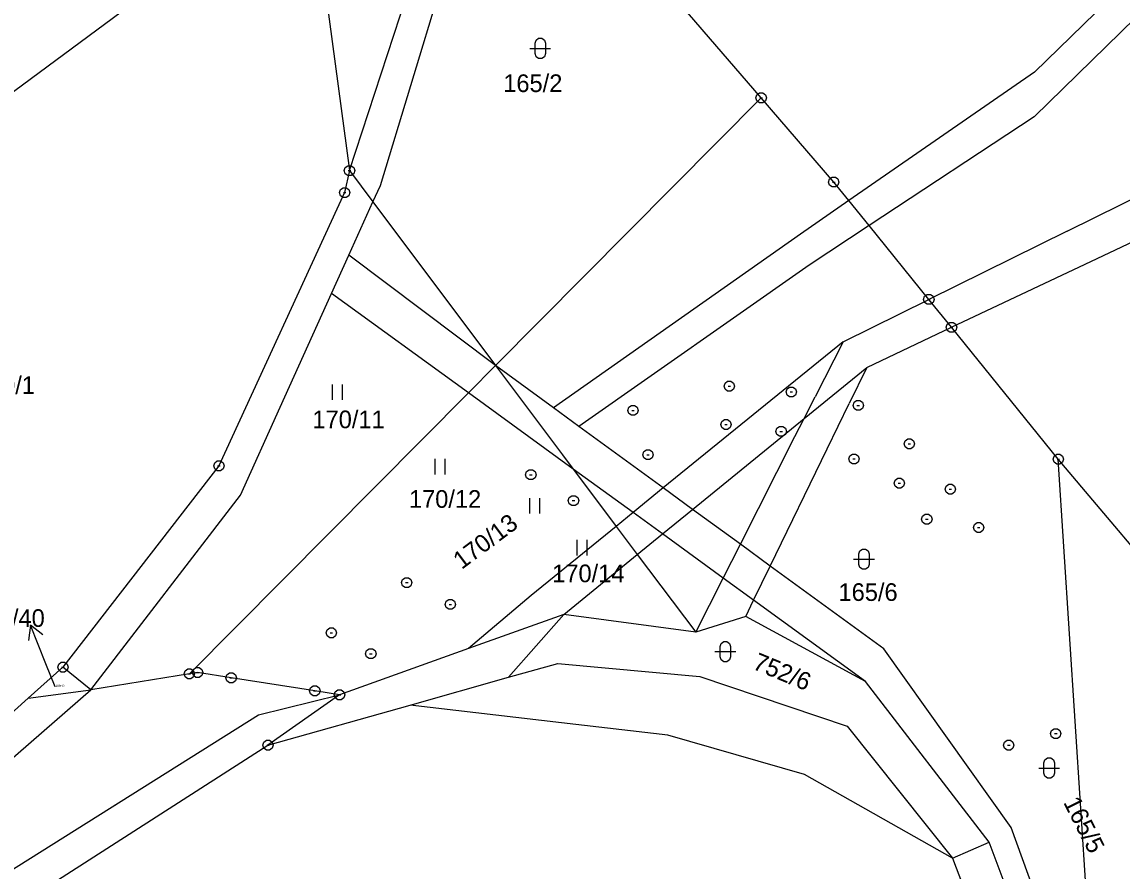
# Model space of a CAD drawing. Extents: x -694465 to -690527, y -983694 to -978978.
# Drawn here: x -692954.4 to -692848.6, y -980413.3 to -980331.6 of the extents above; entities that cross this region are included whole.
import ezdxf

# ---------------------------------------------------------------- set-up
doc = ezdxf.new("R2010")
doc.units = 0
for name, color, linetype in [('Vrstva 1', 7, 'Continuous'), ('Vrstva 16', 7, 'Continuous'), ('Vrstva 18', 7, 'Continuous'), ('Vrstva 24', 7, 'Continuous'), ('Vrstva 25', 7, 'Continuous'), ('Vrstva 29', 7, 'Continuous')]:
    doc.layers.add(name, color=color, linetype=linetype)

msp = doc.modelspace()

# ---------------------------------------------------------------- linework, layer by layer
at = {"layer": 'Vrstva 1'}
msp.add_line((-692851.061, -980429.741), (-692854.7, -980373.68), dxfattribs=at)
for points in [[(-692816.527, -980283.104), (-692818.507, -980286.677), (-692840.561, -980320.425), (-692856.992, -980336.434), (-692874.842, -980348.799)], [(-692814.441, -980285.97), (-692821.573, -980297.451), (-692837.573, -980321.68), (-692857.031, -980340.718), (-692872.9, -980351.197)], [(-692883.27, -980338.9), (-692916.7, -980300.11)], [(-692920.608, -980348.917), (-692919.894, -980347.336), (-692914.054, -980328.053), (-692924.88, -980304.24)], [(-692926.72, -980317.23), (-692988.97, -980363.32)], [(-692926.72, -980317.23), (-692922.86, -980345.91)], [(-692922.86, -980345.91), (-692917.39, -980329.11)], [(-692853.84, -980351.73), (-692819.91, -980334.97)], [(-692883.27, -980338.9), (-692908.82, -980364.66)], [(-692876.29, -980347.01), (-692883.27, -980338.9)], [(-692852.1, -980354.9), (-692818.2, -980338.86)], [(-692922.86, -980345.91), (-692923.33, -980348.03)], [(-692922.86, -980345.91), (-692920.608, -980348.917)], [(-692874.842, -980348.799), (-692876.29, -980347.01)], [(-692923.33, -980348.03), (-692935.42, -980374.32)], [(-692874.842, -980348.799), (-692879.478, -980352.01)], [(-692872.9, -980351.197), (-692874.842, -980348.799)], [(-692922.922, -980354.038), (-692920.608, -980348.917)], [(-692920.608, -980348.917), (-692908.82, -980364.66)], [(-692879.478, -980352.01), (-692903.227, -980368.746)], [(-692872.9, -980351.197), (-692878.652, -980354.996)], [(-692867.15, -980358.3), (-692872.9, -980351.197)], [(-692853.84, -980351.73), (-692867.15, -980358.3)], [(-692924.585, -980357.72), (-692922.922, -980354.038)], [(-692908.82, -980364.66), (-692922.922, -980354.038)], [(-692878.652, -980354.996), (-692900.796, -980370.522)], [(-692864.97, -980360.99), (-692852.1, -980354.9)], [(-692947.73, -980395.89), (-692933.326, -980377.137), (-692929.53, -980368.664), (-692924.585, -980357.72)], [(-692911.431, -980367.293), (-692924.585, -980357.72)], [(-692875.4, -980362.38), (-692867.15, -980358.3)], [(-692864.97, -980360.99), (-692867.15, -980358.3)], [(-692873.12, -980364.85), (-692864.97, -980360.99)], [(-692854.7, -980373.68), (-692864.97, -980360.99)], [(-692875.4, -980362.38), (-692892.682, -980376.451)], [(-692875.4, -980362.38), (-692878.08, -980367.67)], [(-692908.82, -980364.66), (-692911.431, -980367.293)], [(-692908.82, -980364.66), (-692902.38, -980373.25)], [(-692903.227, -980368.746), (-692908.82, -980364.66)], [(-692879.138, -980369.759), (-692873.12, -980364.85)], [(-692873.12, -980364.85), (-692874.81, -980368.33)], [(-692911.431, -980367.293), (-692938.26, -980394.34)], [(-692901.342, -980374.636), (-692911.431, -980367.293)], [(-692879.138, -980369.759), (-692878.08, -980367.67)], [(-692900.796, -980370.522), (-692903.227, -980368.746)], [(-692876.92, -980372.68), (-692874.81, -980368.33)], [(-692889.865, -980378.509), (-692879.138, -980369.759)], [(-692880.02, -980371.5), (-692879.138, -980369.759)], [(-692892.682, -980376.451), (-692900.796, -980370.522)], [(-692885.273, -980381.864), (-692880.02, -980371.5)], [(-692882.395, -980383.966), (-692876.92, -980372.68)], [(-692902.38, -980373.25), (-692901.342, -980374.636)], [(-692817.32, -980417.95), (-692854.7, -980373.68)], [(-692935.42, -980374.32), (-692950.42, -980393.69)], [(-692901.342, -980374.636), (-692899.78, -980376.72)], [(-692895.592, -980378.82), (-692901.342, -980374.636)], [(-692899.78, -980376.72), (-692897.215, -980380.142)], [(-692892.682, -980376.451), (-692895.592, -980378.82)], [(-692889.865, -980378.509), (-692892.682, -980376.451)], [(-692895.592, -980378.82), (-692897.215, -980380.142)], [(-692892.767, -980380.876), (-692895.592, -980378.82)], [(-692892.767, -980380.876), (-692889.865, -980378.509)], [(-692885.273, -980381.864), (-692889.865, -980378.509)], [(-692897.215, -980380.142), (-692905.392, -980386.799), (-692911.429, -980391.908)], [(-692897.215, -980380.142), (-692895.185, -980382.849)], [(-692895.185, -980382.849), (-692892.767, -980380.876)], [(-692886.927, -980385.126), (-692892.767, -980380.876)], [(-692886.927, -980385.126), (-692885.273, -980381.864)], [(-692882.395, -980383.966), (-692885.273, -980381.864)], [(-692902.26, -980388.62), (-692895.185, -980382.849)], [(-692895.185, -980382.849), (-692889.57, -980390.34)], [(-692883.994, -980387.261), (-692882.395, -980383.966)], [(-692851.061, -980429.741), (-692853.102, -980426.074), (-692859.234, -980409.128), (-692871.479, -980391.942), (-692882.395, -980383.966)], [(-692889.57, -980390.34), (-692886.927, -980385.126)], [(-692883.994, -980387.261), (-692886.927, -980385.126)], [(-692884.75, -980388.82), (-692883.994, -980387.261)], [(-692873.25, -980395.08), (-692883.994, -980387.261)], [(-692902.26, -980388.62), (-692911.429, -980391.908)], [(-692907.568, -980394.67), (-692902.26, -980388.62)], [(-692889.57, -980390.34), (-692902.26, -980388.62)], [(-692884.75, -980388.82), (-692889.57, -980390.34)], [(-692873.25, -980395.08), (-692884.75, -980388.82)], [(-692911.429, -980391.908), (-692923.82, -980396.35)], [(-692950.42, -980393.69), (-692953.75, -980396.69)], [(-692947.73, -980395.89), (-692950.42, -980393.69)], [(-692938.26, -980394.34), (-692947.73, -980395.89)], [(-692937.47, -980394.21), (-692938.26, -980394.34)], [(-692934.24, -980394.72), (-692937.47, -980394.21)], [(-692907.568, -980394.67), (-692902.82, -980393.33)], [(-692902.82, -980393.33), (-692889.16, -980394.59)], [(-692926.19, -980395.98), (-692934.24, -980394.72)], [(-692917.016, -980397.337), (-692907.568, -980394.67)], [(-692889.16, -980394.59), (-692875, -980399.37)], [(-692861.34, -980410.55), (-692873.25, -980395.08)], [(-692976.958, -980424.551), (-692975.06, -980423.919), (-692959.168, -980415.591), (-692931.602, -980398.283), (-692923.82, -980396.35)], [(-692965.25, -980411.12), (-692947.73, -980395.89)], [(-692953.75, -980396.69), (-692947.73, -980395.89)], [(-692923.82, -980396.35), (-692930.7, -980401.2)], [(-692923.82, -980396.35), (-692926.19, -980395.98)], [(-692953.75, -980396.69), (-692966.89, -980408.53)], [(-692930.7, -980401.2), (-692917.016, -980397.337)], [(-692864.88, -980412.09), (-692879.113, -980404.026), (-692892.253, -980400.23), (-692902.472, -980399.063), (-692917.016, -980397.337)], [(-692875, -980399.37), (-692864.88, -980412.09)], [(-692952.2, -980415.01), (-692930.7, -980401.2)], [(-692864.88, -980412.09), (-692861.34, -980410.55)], [(-692854.82, -980428), (-692861.34, -980410.55)], [(-692864.88, -980412.09), (-692858.44, -980429.06)]]:
    msp.add_lwpolyline(points, dxfattribs=at)
at = {"layer": 'Vrstva 16'}
msp.add_line((-692951.17, -980395.59), (-692952.05, -980393.36), dxfattribs=at)
at = {"layer": 'Vrstva 24'}
for points in [[(-692883.116, -980338.424), (-692882.866, -980338.606), (-692882.77, -980338.9), (-692882.866, -980339.194), (-692883.116, -980339.376), (-692883.424, -980339.376), (-692883.674, -980339.194), (-692883.77, -980338.9), (-692883.674, -980338.606), (-692883.424, -980338.424)], [(-692883.116, -980338.424), (-692882.866, -980338.606), (-692882.77, -980338.9), (-692882.866, -980339.194), (-692883.116, -980339.376), (-692883.424, -980339.376), (-692883.674, -980339.194), (-692883.77, -980338.9), (-692883.674, -980338.606), (-692883.424, -980338.424)], [(-692883.116, -980338.424), (-692882.866, -980338.606), (-692882.77, -980338.9), (-692882.866, -980339.194), (-692883.116, -980339.376), (-692883.424, -980339.376), (-692883.674, -980339.194), (-692883.77, -980338.9), (-692883.674, -980338.606), (-692883.424, -980338.424)], [(-692883.116, -980338.424), (-692882.866, -980338.606), (-692882.77, -980338.9), (-692882.866, -980339.194), (-692883.116, -980339.376), (-692883.424, -980339.376), (-692883.674, -980339.194), (-692883.77, -980338.9), (-692883.674, -980338.606), (-692883.424, -980338.424)], [(-692922.706, -980345.434), (-692922.456, -980345.616), (-692922.36, -980345.91), (-692922.456, -980346.204), (-692922.706, -980346.386), (-692923.014, -980346.386), (-692923.264, -980346.204), (-692923.36, -980345.91), (-692923.264, -980345.616), (-692923.014, -980345.434)], [(-692876.136, -980346.534), (-692875.886, -980346.716), (-692875.79, -980347.01), (-692875.886, -980347.304), (-692876.136, -980347.486), (-692876.444, -980347.486), (-692876.694, -980347.304), (-692876.79, -980347.01), (-692876.694, -980346.716), (-692876.444, -980346.534)], [(-692876.136, -980346.534), (-692875.886, -980346.716), (-692875.79, -980347.01), (-692875.886, -980347.304), (-692876.136, -980347.486), (-692876.444, -980347.486), (-692876.694, -980347.304), (-692876.79, -980347.01), (-692876.694, -980346.716), (-692876.444, -980346.534)], [(-692876.136, -980346.534), (-692875.886, -980346.716), (-692875.79, -980347.01), (-692875.886, -980347.304), (-692876.136, -980347.486), (-692876.444, -980347.486), (-692876.694, -980347.304), (-692876.79, -980347.01), (-692876.694, -980346.716), (-692876.444, -980346.534)], [(-692876.136, -980346.534), (-692875.886, -980346.716), (-692875.79, -980347.01), (-692875.886, -980347.304), (-692876.136, -980347.486), (-692876.444, -980347.486), (-692876.694, -980347.304), (-692876.79, -980347.01), (-692876.694, -980346.716), (-692876.444, -980346.534)], [(-692923.176, -980347.554), (-692922.926, -980347.736), (-692922.83, -980348.03), (-692922.926, -980348.324), (-692923.176, -980348.506), (-692923.484, -980348.506), (-692923.734, -980348.324), (-692923.83, -980348.03), (-692923.734, -980347.736), (-692923.484, -980347.554)], [(-692866.996, -980357.824), (-692866.746, -980358.006), (-692866.65, -980358.3), (-692866.746, -980358.594), (-692866.996, -980358.776), (-692867.304, -980358.776), (-692867.554, -980358.594), (-692867.65, -980358.3), (-692867.554, -980358.006), (-692867.304, -980357.824)], [(-692866.996, -980357.824), (-692866.746, -980358.006), (-692866.65, -980358.3), (-692866.746, -980358.594), (-692866.996, -980358.776), (-692867.304, -980358.776), (-692867.554, -980358.594), (-692867.65, -980358.3), (-692867.554, -980358.006), (-692867.304, -980357.824)], [(-692864.816, -980360.514), (-692864.566, -980360.696), (-692864.47, -980360.99), (-692864.566, -980361.284), (-692864.816, -980361.466), (-692865.124, -980361.466), (-692865.374, -980361.284), (-692865.47, -980360.99), (-692865.374, -980360.696), (-692865.124, -980360.514)], [(-692864.816, -980360.514), (-692864.566, -980360.696), (-692864.47, -980360.99), (-692864.566, -980361.284), (-692864.816, -980361.466), (-692865.124, -980361.466), (-692865.374, -980361.284), (-692865.47, -980360.99), (-692865.374, -980360.696), (-692865.124, -980360.514)], [(-692886.186, -980366.174), (-692885.936, -980366.356), (-692885.84, -980366.65), (-692885.936, -980366.944), (-692886.186, -980367.126), (-692886.494, -980367.126), (-692886.744, -980366.944), (-692886.84, -980366.65), (-692886.744, -980366.356), (-692886.494, -980366.174)], [(-692880.226, -980366.734), (-692879.976, -980366.916), (-692879.88, -980367.21), (-692879.976, -980367.504), (-692880.226, -980367.686), (-692880.534, -980367.686), (-692880.784, -980367.504), (-692880.88, -980367.21), (-692880.784, -980366.916), (-692880.534, -980366.734)], [(-692895.446, -980368.504), (-692895.196, -980368.686), (-692895.1, -980368.98), (-692895.196, -980369.274), (-692895.446, -980369.456), (-692895.754, -980369.456), (-692896.004, -980369.274), (-692896.1, -980368.98), (-692896.004, -980368.686), (-692895.754, -980368.504)], [(-692873.786, -980368.024), (-692873.536, -980368.206), (-692873.44, -980368.5), (-692873.536, -980368.794), (-692873.786, -980368.976), (-692874.094, -980368.976), (-692874.344, -980368.794), (-692874.44, -980368.5), (-692874.344, -980368.206), (-692874.094, -980368.024)], [(-692886.506, -980369.874), (-692886.256, -980370.056), (-692886.16, -980370.35), (-692886.256, -980370.644), (-692886.506, -980370.826), (-692886.814, -980370.826), (-692887.064, -980370.644), (-692887.16, -980370.35), (-692887.064, -980370.056), (-692886.814, -980369.874)], [(-692881.196, -980370.524), (-692880.946, -980370.706), (-692880.85, -980371), (-692880.946, -980371.294), (-692881.196, -980371.476), (-692881.504, -980371.476), (-692881.754, -980371.294), (-692881.85, -980371), (-692881.754, -980370.706), (-692881.504, -980370.524)], [(-692868.876, -980371.734), (-692868.626, -980371.916), (-692868.53, -980372.21), (-692868.626, -980372.504), (-692868.876, -980372.686), (-692869.184, -980372.686), (-692869.434, -980372.504), (-692869.53, -980372.21), (-692869.434, -980371.916), (-692869.184, -980371.734)], [(-692893.996, -980372.774), (-692893.746, -980372.956), (-692893.65, -980373.25), (-692893.746, -980373.544), (-692893.996, -980373.726), (-692894.304, -980373.726), (-692894.554, -980373.544), (-692894.65, -980373.25), (-692894.554, -980372.956), (-692894.304, -980372.774)], [(-692874.186, -980373.184), (-692873.936, -980373.366), (-692873.84, -980373.66), (-692873.936, -980373.954), (-692874.186, -980374.136), (-692874.494, -980374.136), (-692874.744, -980373.954), (-692874.84, -980373.66), (-692874.744, -980373.366), (-692874.494, -980373.184)], [(-692935.266, -980373.844), (-692935.016, -980374.026), (-692934.92, -980374.32), (-692935.016, -980374.614), (-692935.266, -980374.796), (-692935.574, -980374.796), (-692935.824, -980374.614), (-692935.92, -980374.32), (-692935.824, -980374.026), (-692935.574, -980373.844)], [(-692854.546, -980373.204), (-692854.296, -980373.386), (-692854.2, -980373.68), (-692854.296, -980373.974), (-692854.546, -980374.156), (-692854.854, -980374.156), (-692855.104, -980373.974), (-692855.2, -980373.68), (-692855.104, -980373.386), (-692854.854, -980373.204)], [(-692854.546, -980373.204), (-692854.296, -980373.386), (-692854.2, -980373.68), (-692854.296, -980373.974), (-692854.546, -980374.156), (-692854.854, -980374.156), (-692855.104, -980373.974), (-692855.2, -980373.68), (-692855.104, -980373.386), (-692854.854, -980373.204)], [(-692854.546, -980373.204), (-692854.296, -980373.386), (-692854.2, -980373.68), (-692854.296, -980373.974), (-692854.546, -980374.156), (-692854.854, -980374.156), (-692855.104, -980373.974), (-692855.2, -980373.68), (-692855.104, -980373.386), (-692854.854, -980373.204)], [(-692854.546, -980373.204), (-692854.296, -980373.386), (-692854.2, -980373.68), (-692854.296, -980373.974), (-692854.546, -980374.156), (-692854.854, -980374.156), (-692855.104, -980373.974), (-692855.2, -980373.68), (-692855.104, -980373.386), (-692854.854, -980373.204)], [(-692905.266, -980374.694), (-692905.016, -980374.876), (-692904.92, -980375.17), (-692905.016, -980375.464), (-692905.266, -980375.646), (-692905.574, -980375.646), (-692905.824, -980375.464), (-692905.92, -980375.17), (-692905.824, -980374.876), (-692905.574, -980374.694)], [(-692869.836, -980375.514), (-692869.586, -980375.696), (-692869.49, -980375.99), (-692869.586, -980376.284), (-692869.836, -980376.466), (-692870.144, -980376.466), (-692870.394, -980376.284), (-692870.49, -980375.99), (-692870.394, -980375.696), (-692870.144, -980375.514)], [(-692864.926, -980376.084), (-692864.676, -980376.266), (-692864.58, -980376.56), (-692864.676, -980376.854), (-692864.926, -980377.036), (-692865.234, -980377.036), (-692865.484, -980376.854), (-692865.58, -980376.56), (-692865.484, -980376.266), (-692865.234, -980376.084)], [(-692901.166, -980377.194), (-692900.916, -980377.376), (-692900.82, -980377.67), (-692900.916, -980377.964), (-692901.166, -980378.146), (-692901.474, -980378.146), (-692901.724, -980377.964), (-692901.82, -980377.67), (-692901.724, -980377.376), (-692901.474, -980377.194)], [(-692867.186, -980378.984), (-692866.936, -980379.166), (-692866.84, -980379.46), (-692866.936, -980379.754), (-692867.186, -980379.936), (-692867.494, -980379.936), (-692867.744, -980379.754), (-692867.84, -980379.46), (-692867.744, -980379.166), (-692867.494, -980378.984)], [(-692862.206, -980379.784), (-692861.956, -980379.966), (-692861.86, -980380.26), (-692861.956, -980380.554), (-692862.206, -980380.736), (-692862.514, -980380.736), (-692862.764, -980380.554), (-692862.86, -980380.26), (-692862.764, -980379.966), (-692862.514, -980379.784)], [(-692917.196, -980385.084), (-692916.946, -980385.266), (-692916.85, -980385.56), (-692916.946, -980385.854), (-692917.196, -980386.036), (-692917.504, -980386.036), (-692917.754, -980385.854), (-692917.85, -980385.56), (-692917.754, -980385.266), (-692917.504, -980385.084)], [(-692913.006, -980387.174), (-692912.756, -980387.356), (-692912.66, -980387.65), (-692912.756, -980387.944), (-692913.006, -980388.126), (-692913.314, -980388.126), (-692913.564, -980387.944), (-692913.66, -980387.65), (-692913.564, -980387.356), (-692913.314, -980387.174)], [(-692924.446, -980389.914), (-692924.196, -980390.096), (-692924.1, -980390.39), (-692924.196, -980390.684), (-692924.446, -980390.866), (-692924.754, -980390.866), (-692925.004, -980390.684), (-692925.1, -980390.39), (-692925.004, -980390.096), (-692924.754, -980389.914)], [(-692920.656, -980391.924), (-692920.406, -980392.106), (-692920.31, -980392.4), (-692920.406, -980392.694), (-692920.656, -980392.876), (-692920.964, -980392.876), (-692921.214, -980392.694), (-692921.31, -980392.4), (-692921.214, -980392.106), (-692920.964, -980391.924)], [(-692950.266, -980393.214), (-692950.016, -980393.396), (-692949.92, -980393.69), (-692950.016, -980393.984), (-692950.266, -980394.166), (-692950.574, -980394.166), (-692950.824, -980393.984), (-692950.92, -980393.69), (-692950.824, -980393.396), (-692950.574, -980393.214)], [(-692938.106, -980393.864), (-692937.856, -980394.046), (-692937.76, -980394.34), (-692937.856, -980394.634), (-692938.106, -980394.816), (-692938.414, -980394.816), (-692938.664, -980394.634), (-692938.76, -980394.34), (-692938.664, -980394.046), (-692938.414, -980393.864)], [(-692937.316, -980393.734), (-692937.066, -980393.916), (-692936.97, -980394.21), (-692937.066, -980394.504), (-692937.316, -980394.686), (-692937.624, -980394.686), (-692937.874, -980394.504), (-692937.97, -980394.21), (-692937.874, -980393.916), (-692937.624, -980393.734)], [(-692934.086, -980394.244), (-692933.836, -980394.426), (-692933.74, -980394.72), (-692933.836, -980395.014), (-692934.086, -980395.196), (-692934.394, -980395.196), (-692934.644, -980395.014), (-692934.74, -980394.72), (-692934.644, -980394.426), (-692934.394, -980394.244)], [(-692926.036, -980395.504), (-692925.786, -980395.686), (-692925.69, -980395.98), (-692925.786, -980396.274), (-692926.036, -980396.456), (-692926.344, -980396.456), (-692926.594, -980396.274), (-692926.69, -980395.98), (-692926.594, -980395.686), (-692926.344, -980395.504)], [(-692923.666, -980395.874), (-692923.416, -980396.056), (-692923.32, -980396.35), (-692923.416, -980396.644), (-692923.666, -980396.826), (-692923.974, -980396.826), (-692924.224, -980396.644), (-692924.32, -980396.35), (-692924.224, -980396.056), (-692923.974, -980395.874)], [(-692854.786, -980399.614), (-692854.536, -980399.796), (-692854.44, -980400.09), (-692854.536, -980400.384), (-692854.786, -980400.566), (-692855.094, -980400.566), (-692855.344, -980400.384), (-692855.44, -980400.09), (-692855.344, -980399.796), (-692855.094, -980399.614)], [(-692930.546, -980400.724), (-692930.296, -980400.906), (-692930.2, -980401.2), (-692930.296, -980401.494), (-692930.546, -980401.676), (-692930.854, -980401.676), (-692931.104, -980401.494), (-692931.2, -980401.2), (-692931.104, -980400.906), (-692930.854, -980400.724)], [(-692859.306, -980400.734), (-692859.056, -980400.916), (-692858.96, -980401.21), (-692859.056, -980401.504), (-692859.306, -980401.686), (-692859.614, -980401.686), (-692859.864, -980401.504), (-692859.96, -980401.21), (-692859.864, -980400.916), (-692859.614, -980400.734)]]:
    msp.add_lwpolyline(points, close=True, dxfattribs=at)
for points in [[(-692883.389, -980338.9), (-692883.15, -980338.9)], [(-692883.389, -980338.9), (-692883.15, -980338.9)], [(-692883.389, -980338.9), (-692883.15, -980338.9)], [(-692883.389, -980338.9), (-692883.15, -980338.9)], [(-692922.979, -980345.91), (-692922.74, -980345.91)], [(-692876.409, -980347.01), (-692876.17, -980347.01)], [(-692876.409, -980347.01), (-692876.17, -980347.01)], [(-692876.409, -980347.01), (-692876.17, -980347.01)], [(-692876.409, -980347.01), (-692876.17, -980347.01)], [(-692923.449, -980348.03), (-692923.21, -980348.03)], [(-692867.269, -980358.3), (-692867.03, -980358.3)], [(-692867.269, -980358.3), (-692867.03, -980358.3)], [(-692865.089, -980360.99), (-692864.85, -980360.99)], [(-692865.089, -980360.99), (-692864.85, -980360.99)], [(-692886.459, -980366.65), (-692886.22, -980366.65)], [(-692880.499, -980367.21), (-692880.26, -980367.21)], [(-692874.059, -980368.5), (-692873.82, -980368.5)], [(-692895.719, -980368.98), (-692895.48, -980368.98)], [(-692886.779, -980370.35), (-692886.54, -980370.35)], [(-692881.469, -980371), (-692881.23, -980371)], [(-692869.149, -980372.21), (-692868.91, -980372.21)], [(-692894.269, -980373.25), (-692894.03, -980373.25)], [(-692874.459, -980373.66), (-692874.22, -980373.66)], [(-692854.819, -980373.68), (-692854.58, -980373.68)], [(-692854.819, -980373.68), (-692854.58, -980373.68)], [(-692854.819, -980373.68), (-692854.58, -980373.68)], [(-692854.819, -980373.68), (-692854.58, -980373.68)], [(-692935.539, -980374.32), (-692935.3, -980374.32)], [(-692905.539, -980375.17), (-692905.3, -980375.17)], [(-692870.109, -980375.99), (-692869.87, -980375.99)], [(-692865.199, -980376.56), (-692864.96, -980376.56)], [(-692901.439, -980377.67), (-692901.2, -980377.67)], [(-692867.459, -980379.46), (-692867.22, -980379.46)], [(-692862.479, -980380.26), (-692862.24, -980380.26)], [(-692917.469, -980385.56), (-692917.23, -980385.56)], [(-692913.279, -980387.65), (-692913.04, -980387.65)], [(-692924.719, -980390.39), (-692924.48, -980390.39)], [(-692920.929, -980392.4), (-692920.69, -980392.4)], [(-692950.539, -980393.69), (-692950.3, -980393.69)], [(-692938.379, -980394.34), (-692938.14, -980394.34)], [(-692937.589, -980394.21), (-692937.35, -980394.21)], [(-692934.359, -980394.72), (-692934.12, -980394.72)], [(-692926.309, -980395.98), (-692926.07, -980395.98)], [(-692923.939, -980396.35), (-692923.7, -980396.35)], [(-692855.059, -980400.09), (-692854.82, -980400.09)], [(-692930.819, -980401.2), (-692930.58, -980401.2)], [(-692859.579, -980401.21), (-692859.34, -980401.21)]]:
    msp.add_lwpolyline(points, dxfattribs=at)
at = {"layer": 'Vrstva 25'}
for points in [[(-692905.02, -980333.65), (-692904.925, -980333.356), (-692904.675, -980333.174), (-692904.365, -980333.174), (-692904.115, -980333.356), (-692904.02, -980333.65), (-692904.02, -980334.65), (-692904.115, -980334.944), (-692904.365, -980335.126), (-692904.675, -980335.126), (-692904.925, -980334.944), (-692905.02, -980334.65)], [(-692873.88, -980382.8), (-692873.785, -980382.506), (-692873.535, -980382.324), (-692873.225, -980382.324), (-692872.975, -980382.506), (-692872.88, -980382.8), (-692872.88, -980383.8), (-692872.975, -980384.094), (-692873.225, -980384.276), (-692873.535, -980384.276), (-692873.785, -980384.094), (-692873.88, -980383.8)], [(-692887.22, -980391.7), (-692887.125, -980391.406), (-692886.875, -980391.224), (-692886.565, -980391.224), (-692886.315, -980391.406), (-692886.22, -980391.7), (-692886.22, -980392.7), (-692886.315, -980392.994), (-692886.565, -980393.176), (-692886.875, -980393.176), (-692887.125, -980392.994), (-692887.22, -980392.7)], [(-692856.08, -980402.9), (-692855.985, -980402.606), (-692855.735, -980402.424), (-692855.425, -980402.424), (-692855.175, -980402.606), (-692855.08, -980402.9), (-692855.08, -980403.9), (-692855.175, -980404.194), (-692855.425, -980404.376), (-692855.735, -980404.376), (-692855.985, -980404.194), (-692856.08, -980403.9)]]:
    msp.add_lwpolyline(points, close=True, dxfattribs=at)
for points in [[(-692905.52, -980334.15), (-692903.52, -980334.15)], [(-692924.53, -980366.48), (-692924.53, -980367.98)], [(-692923.53, -980367.98), (-692923.53, -980366.48)], [(-692914.65, -980373.64), (-692914.65, -980375.14)], [(-692913.65, -980375.14), (-692913.65, -980373.64)], [(-692905.55, -980377.42), (-692905.55, -980378.92)], [(-692904.55, -980378.92), (-692904.55, -980377.42)], [(-692900.99, -980381.45), (-692900.99, -980382.95)], [(-692899.99, -980382.95), (-692899.99, -980381.45)], [(-692874.38, -980383.3), (-692872.38, -980383.3)], [(-692887.72, -980392.2), (-692885.72, -980392.2)], [(-692856.58, -980403.4), (-692854.58, -980403.4)]]:
    msp.add_lwpolyline(points, dxfattribs=at)
at = {"layer": 'Vrstva 29'}
for points in [[(-692952.05, -980393.36), (-692953.523, -980389.641), (-692953.741, -980391.126)], [(-692952.347, -980390.574), (-692953.523, -980389.641)]]:
    msp.add_lwpolyline(points, dxfattribs=at)

# ---------------------------------------------------------------- texts
at = {"layer": 'Vrstva 16'}
msp.add_text('189/40', height=1.7, dxfattribs=at).set_placement((-692959.115, -980389.82))
at = {"layer": 'Vrstva 18'}
for s, height, p in [('165/2', 1.7, (-692908.076, -980338.35)), ('170/1', 1.7, (-692958.794, -980367.4)), ('170/11', 1.7, (-692926.427, -980370.7)), ('170/12', 1.7, (-692917.147, -980378.36)), ('170/14', 1.7, (-692903.367, -980385.52)), ('165/6', 1.7, (-692875.837, -980387.32)), ('189/40', 0.2, (-692951.124, -980395.59))]:
    msp.add_text(s, height=height, dxfattribs=at).set_placement(p)
for s, rotation, p in [('170/13', 36.89848, (-692912.076, -980384.344)), ('752/6', 337.47214, (-692884.191, -980393.821)), ('165/5', 297.02132, (-692854.252, -980406.7))]:
    msp.add_text(s, height=1.7, rotation=rotation, dxfattribs=at).set_placement(p)

doc.saveas('drawing.dxf')
